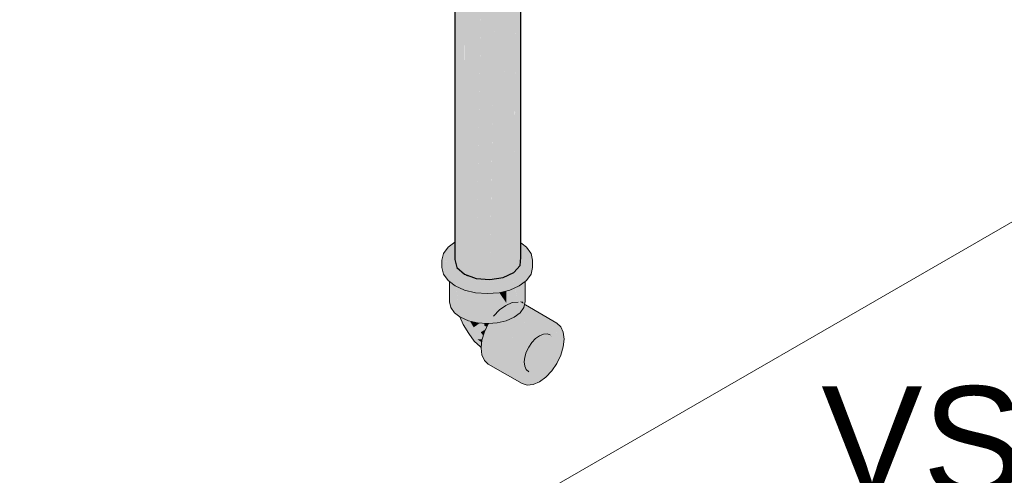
# Model space of a CAD drawing. Header units: millimetres. Extents: x 2 to 902, y -447 to 199.
# Tile 350 of 656: x 72.7 to 74.511, y 89.948 to 90.787. Entities that reach past the tile are written whole.
import ezdxf

# ---------------------------------------------------------------- set-up
doc = ezdxf.new("R2010")
doc.units = ezdxf.units.MM
doc.header["$MEASUREMENT"] = 0
doc.linetypes.add('NULL', pattern=[0])
for name, color, linetype, lineweight in [('AF-Condutos', 4, 'Continuous', 25), ('AF-Peça de utilização', 9, 'Continuous', 18), ('IFC-Parede-Contorno', 42, 'Continuous', 5), ('IFC-Viga-Contorno', 66, 'Continuous', 5), ('Textos', 7, 'Continuous', 9)]:
    doc.layers.add(name, color=color, linetype=linetype, lineweight=lineweight)
doc.styles.add('Arial', font='arial.ttf')

msp = doc.modelspace()

# ---------------------------------------------------------------- hatches: boundary and pattern name
at = {"layer": 'AF-Condutos', "linetype": 'Continuous'}
for points in [[(73.6096, 90.3854), (73.6096, 90.4001), (73.6095, 90.493), (73.609, 91.6751), (73.609, 90.4952), (73.609, 90.4008), (73.609, 90.4952), (73.609, 91.6751), (73.5929, 90.5658), (73.5892, 91.6659), (73.5903, 90.5771), (73.5907, 90.5755), (73.5903, 90.5771), (73.5909, 90.4261), (73.609, 90.3858), (73.5909, 90.4261), (73.5903, 90.5771), (73.5892, 91.6659), (73.571, 90.6616), (73.5892, 90.5819), (73.571, 90.6616), (73.5892, 90.4284), (73.5905, 90.4267), (73.5905, 90.3998), (73.5905, 90.4267), (73.5892, 90.4284), (73.571, 90.6616), (73.5674, 90.4589), (73.5892, 90.4007), (73.5674, 90.4589), (73.5666, 90.4177), (73.5646, 90.3083), (73.5892, 90.3121), (73.609, 90.3213), (73.6206, 90.3344), (73.6206, 90.3771), (73.6206, 90.3847), (73.6206, 90.4446), (73.6206, 90.3344), (73.6207, 90.4441), (73.6206, 91.6882), (73.6104, 90.489), (73.609, 91.6751), (73.6096, 90.4925), (73.6097, 90.3999), (73.6096, 90.4925), (73.609, 91.6751), (73.6095, 90.493), (73.6096, 90.4001)], [(73.5646, 90.3083), (73.5887, 91.6386), (73.5646, 91.658), (73.5646, 91.6329)], [(73.5003, 90.3454), (73.5041, 91.6468), (73.5003, 91.6485)], [(73.5004, 90.3778), (73.5004, 90.3776), (73.5042, 90.3309), (73.5181, 90.3186), (73.5192, 90.3862), (73.5192, 90.3917), (73.5181, 91.6425), (73.5181, 90.3909), (73.5181, 90.3857), (73.5181, 90.3909), (73.5181, 91.6425), (73.5178, 91.6425), (73.5048, 90.3809), (73.5048, 90.3798), (73.5042, 90.3796), (73.5048, 90.3798), (73.5048, 90.3809), (73.5042, 90.3805), (73.5013, 90.3783), (73.5042, 90.3805), (73.5048, 90.3809), (73.5042, 91.6467), (73.5041, 91.6468)], [(73.5043, 91.6458), (73.5048, 90.3798), (73.5178, 91.6407), (73.5178, 91.6425), (73.5172, 91.6427), (73.517, 91.6427), (73.5088, 91.6447), (73.5043, 91.6467)], [(73.5182, 91.6398), (73.5192, 90.3862), (73.5391, 91.6375), (73.5391, 91.6383), (73.5386, 91.6383), (73.5342, 91.6386), (73.5182, 91.6425)], [(73.5929, 90.5658), (73.6086, 91.6434), (73.5893, 91.6388)], [(73.6202, 91.6462), (73.6202, 91.6474), (73.6141, 91.6447), (73.6091, 91.6435), (73.6091, 91.6425), (73.6104, 90.489)], [(73.6219, 90.3762), (73.6219, 90.3829), (73.6219, 90.4388), (73.6219, 91.6482), (73.6218, 91.6481), (73.6207, 90.4441), (73.6206, 90.3846), (73.6206, 90.3771), (73.6206, 90.3344), (73.6219, 90.3491)], [(73.6207, 90.4441), (73.6218, 91.6481), (73.6206, 91.6476)], [(73.5391, 91.6383), (73.5181, 90.3186), (73.5395, 90.3106), (73.5395, 91.6382)], [(73.5641, 91.6363), (73.5642, 91.6368), (73.5614, 91.6366), (73.5395, 91.6382), (73.5395, 91.6349), (73.5395, 90.3106)], [(73.5642, 91.6368), (73.5395, 90.3106), (73.5646, 90.3083), (73.5646, 91.6368)], [(73.5004, 90.3778), (73.5003, 90.3454), (73.5042, 90.3309)]]:
    msp.add_hatch(color=151, dxfattribs=at).paths.add_polyline_path(points)
at = {"layer": 'AF-Peça de utilização', "linetype": 'Continuous'}
for points in [[(73.5003, 90.3774), (73.5003, 90.3775), (73.493, 90.372), (73.4881, 90.3683), (73.4805, 90.352), (73.4769, 90.3443), (73.4824, 90.3503), (73.4769, 90.3443), (73.4966, 90.3377), (73.5003, 90.3365), (73.503, 90.3356), (73.5003, 90.3454), (73.5003, 90.3613), (73.5003, 90.3614), (73.4951, 90.3643), (73.4932, 90.3712), (73.4951, 90.3643), (73.5003, 90.3614), (73.5003, 90.3615), (73.5003, 90.369), (73.5003, 90.3753)], [(73.6242, 90.3744), (73.6219, 90.3762), (73.6219, 90.3753), (73.6219, 90.3729), (73.6219, 90.3675), (73.6219, 90.3605), (73.6219, 90.3491), (73.6208, 90.3364), (73.6219, 90.3387), (73.6298, 90.3546), (73.6229, 90.3598), (73.6349, 90.3507), (73.6403, 90.3568), (73.6349, 90.3507), (73.6435, 90.3443), (73.6407, 90.3567), (73.6404, 90.3569), (73.6235, 90.3666), (73.6404, 90.3569), (73.6407, 90.3567), (73.6405, 90.357), (73.6323, 90.3683), (73.6242, 90.3744), (73.624, 90.372)], [(73.4798, 90.3567), (73.4769, 90.3443), (73.4881, 90.3683)], [(73.6298, 90.3546), (73.6219, 90.3387), (73.6208, 90.3364), (73.6206, 90.3344), (73.6214, 90.3354), (73.6219, 90.3359), (73.6214, 90.3354), (73.6206, 90.3344), (73.6123, 90.325), (73.609, 90.3213), (73.6062, 90.32), (73.6072, 90.3192), (73.612, 90.3156), (73.614, 90.3159), (73.612, 90.3156), (73.6062, 90.32), (73.5914, 90.3131), (73.592, 90.3125), (73.594, 90.3128), (73.592, 90.3125), (73.5914, 90.3131), (73.5892, 90.3121), (73.5863, 90.3116), (73.5872, 90.3111), (73.5985, 90.3052), (73.5994, 90.3051), (73.5985, 90.3052), (73.5872, 90.3111), (73.5973, 90.3053), (73.6019, 90.3026), (73.606, 90.3045), (73.6191, 90.3103), (73.6163, 90.3163), (73.6131, 90.3232), (73.6199, 90.3264), (73.6131, 90.3232), (73.6163, 90.3163), (73.6185, 90.3115), (73.619, 90.3167), (73.6185, 90.3115), (73.6193, 90.3167), (73.6185, 90.3115), (73.6219, 90.3152), (73.6217, 90.3171), (73.6207, 90.3268), (73.6219, 90.3348), (73.6227, 90.3368), (73.6219, 90.3348), (73.6207, 90.3268), (73.6217, 90.3171), (73.6219, 90.3171), (73.6219, 90.3273), (73.6259, 90.3292), (73.6267, 90.3295), (73.6259, 90.3292), (73.6219, 90.3273), (73.6219, 90.3171), (73.6217, 90.3171), (73.6219, 90.3152), (73.624, 90.3174), (73.6219, 90.3152), (73.6185, 90.3115), (73.6191, 90.3103), (73.6219, 90.3138), (73.6191, 90.3103), (73.6219, 90.3124), (73.6249, 90.3176), (73.6298, 90.3238), (73.6298, 90.331), (73.6298, 90.3238), (73.6249, 90.3176), (73.6219, 90.3124), (73.6256, 90.3177), (73.6298, 90.3183), (73.6256, 90.3177), (73.6219, 90.3124), (73.6298, 90.3183), (73.6299, 90.3184), (73.6323, 90.3202), (73.6368, 90.3343), (73.6298, 90.3448), (73.6368, 90.3343), (73.6323, 90.3202), (73.6394, 90.3355), (73.6435, 90.3443), (73.6349, 90.3507)], [(73.4769, 90.3443), (73.4769, 90.3307), (73.4798, 90.3182), (73.4881, 90.3066), (73.4798, 90.3318), (73.4881, 90.3066), (73.4906, 90.3047), (73.5013, 90.2967), (73.4906, 90.3157), (73.5013, 90.2967), (73.5186, 90.289), (73.5387, 90.2842), (73.5602, 90.2826), (73.5818, 90.2842), (73.5602, 90.2962), (73.5387, 90.2978), (73.5186, 90.3026), (73.5387, 90.2978), (73.5602, 90.2962), (73.5818, 90.2842), (73.6019, 90.289), (73.5818, 90.2978), (73.6019, 90.289), (73.6191, 90.2967), (73.6298, 90.3047), (73.6323, 90.3066), (73.6298, 90.3073), (73.6323, 90.3066), (73.6407, 90.3182), (73.6435, 90.3307), (73.6435, 90.3443), (73.6407, 90.3318), (73.6435, 90.3443), (73.6323, 90.3202), (73.6298, 90.3183), (73.6191, 90.3103), (73.6019, 90.3026), (73.5013, 90.3103), (73.4906, 90.3183), (73.4956, 90.3146), (73.5013, 90.3103), (73.5284, 90.3116), (73.5013, 90.3103), (73.5502, 90.3066), (73.5525, 90.3064), (73.6019, 90.3026), (73.5926, 90.3057), (73.5666, 90.3081), (73.5926, 90.3057), (73.5785, 90.3104), (73.565, 90.3083), (73.5646, 90.3083), (73.5633, 90.3081), (73.5646, 90.3083), (73.5568, 90.309), (73.5395, 90.3106), (73.5358, 90.3119), (73.5317, 90.3135), (73.4906, 90.3198), (73.508, 90.3171), (73.5222, 90.3149), (73.5192, 90.3182), (73.5181, 90.3186), (73.5064, 90.3229), (73.5055, 90.3233), (73.5064, 90.3229), (73.5181, 90.3186), (73.5042, 90.3309), (73.5013, 90.3335), (73.4961, 90.3268), (73.5013, 90.3335), (73.5042, 90.3309), (73.503, 90.3356), (73.4966, 90.3377), (73.4933, 90.3279), (73.4906, 90.3289), (73.4933, 90.3279), (73.4966, 90.3377), (73.4906, 90.3397), (73.4893, 90.3294), (73.4906, 90.3397), (73.4769, 90.3443), (73.4827, 90.3318), (73.4881, 90.3202)], [(73.5222, 90.3149), (73.5317, 90.3135), (73.5192, 90.3182)], [(73.4923, 90.3035), (73.4906, 90.3047), (73.4906, 90.2675), (73.493, 90.2571), (73.5, 90.2475), (73.5, 90.2977), (73.4948, 90.3016), (73.493, 90.3029)], [(73.5973, 90.3053), (73.5863, 90.3116), (73.5785, 90.3104), (73.5926, 90.3057), (73.6019, 90.3026)], [(73.6297, 90.2684), (73.6282, 90.3035), (73.6278, 90.3032), (73.6287, 90.2683), (73.6278, 90.3032), (73.6278, 90.3032), (73.6286, 90.2683), (73.6278, 90.3032), (73.6274, 90.3029), (73.6223, 90.2991), (73.6222, 90.299), (73.622, 90.2988), (73.626, 90.268), (73.6265, 90.2641), (73.6265, 90.2641), (73.6274, 90.2636), (73.6274, 90.2639), (73.6267, 90.2681), (73.6274, 90.2636), (73.6274, 90.2681), (73.6274, 90.2639), (73.6287, 90.2635), (73.6274, 90.2639), (73.6274, 90.2636), (73.6265, 90.2641), (73.6263, 90.2642), (73.6206, 90.2675), (73.626, 90.268), (73.6252, 90.2742), (73.622, 90.2988), (73.6205, 90.2977), (73.6205, 90.2722), (73.6192, 90.2716), (73.6205, 90.2676), (73.6205, 90.2675), (73.6218, 90.2656), (73.6205, 90.2675), (73.6205, 90.2676), (73.6205, 90.2675), (73.6205, 90.2676), (73.6127, 90.2918), (73.6192, 90.2716), (73.6205, 90.2722), (73.6205, 90.2973), (73.6205, 90.2977), (73.6191, 90.2967), (73.6131, 90.2921), (73.6191, 90.2967), (73.6125, 90.2937), (73.6122, 90.2936), (73.6112, 90.2932), (73.6117, 90.2911), (73.6159, 90.2702), (73.6165, 90.2672), (73.619, 90.2673), (73.6165, 90.2672), (73.6169, 90.2671), (73.6205, 90.266), (73.6169, 90.2671), (73.6165, 90.2672), (73.6165, 90.2671), (73.6159, 90.2702), (73.6147, 90.276), (73.6112, 90.2932), (73.6094, 90.2924), (73.6094, 90.2721), (73.6094, 90.2908), (73.6094, 90.2924), (73.6019, 90.289), (73.5995, 90.2885), (73.5997, 90.2881), (73.5995, 90.2885), (73.5988, 90.2883), (73.5991, 90.2878), (73.6077, 90.2708), (73.6094, 90.2675), (73.6077, 90.2708), (73.5991, 90.2878), (73.5988, 90.2883), (73.5987, 90.2883), (73.599, 90.2877), (73.6073, 90.2706), (73.599, 90.2877), (73.5987, 90.2883), (73.597, 90.2879), (73.5973, 90.287), (73.6023, 90.2669), (73.6027, 90.2657), (73.6089, 90.2673), (73.6027, 90.2657), (73.606, 90.266), (73.6094, 90.2664), (73.606, 90.266), (73.6027, 90.2657), (73.6029, 90.2647), (73.6094, 90.2391), (73.6205, 90.2475), (73.6274, 90.2571), (73.6287, 90.2628), (73.6288, 90.2634), (73.6298, 90.2675)], [(73.6298, 90.2675), (73.6298, 90.3047), (73.6282, 90.3035)], [(73.5019, 90.2962), (73.5019, 90.2964), (73.5013, 90.2967), (73.5, 90.2977), (73.5, 90.2972), (73.5096, 90.2402), (73.511, 90.2391), (73.5022, 90.296), (73.5019, 90.2964)], [(73.5, 90.2475), (73.5096, 90.2402), (73.5, 90.2977), (73.5, 90.2631)], [(73.5022, 90.2963), (73.5019, 90.2964), (73.5022, 90.296)], [(73.511, 90.2924), (73.5022, 90.2963), (73.511, 90.2391), (73.5254, 90.2328), (73.5133, 90.2914)], [(73.5135, 90.2902), (73.5254, 90.2328), (73.5254, 90.286), (73.5254, 90.2874), (73.5239, 90.2878), (73.5186, 90.289), (73.5133, 90.2914)], [(73.5254, 90.2874), (73.5254, 90.2328), (73.5422, 90.2287), (73.5277, 90.2868)], [(73.5281, 90.285), (73.5422, 90.2287), (73.5422, 90.2834), (73.5413, 90.284), (73.5387, 90.2842), (73.5277, 90.2868)], [(73.5422, 90.2834), (73.5422, 90.2839), (73.5413, 90.284)], [(73.5422, 90.2839), (73.5422, 90.2287), (73.5602, 90.2274), (73.5602, 90.2826), (73.5445, 90.2838)], [(73.595, 90.2614), (73.5949, 90.2615), (73.5881, 90.2584), (73.5942, 90.261), (73.5881, 90.2584), (73.5878, 90.2583), (73.5878, 90.2581), (73.5882, 90.2566), (73.5878, 90.2581), (73.5825, 90.2525), (73.5878, 90.2581), (73.5865, 90.2628), (73.5804, 90.2841), (73.5782, 90.284), (73.5637, 90.2828), (73.5782, 90.2507), (73.5782, 90.2494), (73.5789, 90.2487), (73.5782, 90.2494), (73.5782, 90.248), (73.5782, 90.2507), (73.5637, 90.2828), (73.5635, 90.2828), (73.5775, 90.2497), (73.5635, 90.2828), (73.5625, 90.2827), (73.5737, 90.2441), (73.5739, 90.2434), (73.5737, 90.2441), (73.5715, 90.2409), (73.5737, 90.2441), (73.5626, 90.2824), (73.5602, 90.2905), (73.5602, 90.2826), (73.5602, 90.2289), (73.5633, 90.2289), (73.5602, 90.2289), (73.5602, 90.2274), (73.5624, 90.2275), (73.5782, 90.2287), (73.595, 90.2328), (73.6094, 90.2391), (73.6029, 90.2647), (73.6023, 90.2669), (73.601, 90.2721), (73.597, 90.2879), (73.595, 90.2874), (73.595, 90.2657), (73.595, 90.2616)], [(73.5949, 90.2615), (73.5935, 90.2641), (73.5824, 90.2843), (73.5823, 90.2844), (73.5818, 90.2842), (73.5804, 90.2841), (73.5805, 90.2839), (73.5878, 90.2583), (73.5882, 90.2585)], [(73.595, 90.2657), (73.595, 90.2852), (73.595, 90.2874), (73.5829, 90.2845), (73.5823, 90.2844), (73.5831, 90.2843), (73.5823, 90.2844), (73.5824, 90.2843)], [(73.595, 90.2614), (73.595, 90.2657), (73.5823, 90.2844), (73.5935, 90.2641)], [(73.6365, 90.1842), (73.6355, 90.1822), (73.632, 90.175), (73.6701, 90.153), (73.632, 90.175), (73.6313, 90.1726), (73.6634, 90.1459), (73.631, 90.1728), (73.6297, 90.1703), (73.6292, 90.1656), (73.6289, 90.1624), (73.6562, 90.1407), (73.6284, 90.1628), (73.6278, 90.1608), (73.6283, 90.1568), (73.6288, 90.1526), (73.6292, 90.149), (73.649, 90.1376), (73.6292, 90.149), (73.6313, 90.1444), (73.632, 90.1428), (73.6329, 90.1409), (73.6422, 90.1369), (73.6329, 90.1409), (73.6365, 90.1387), (73.632, 90.1428), (73.6292, 90.149), (73.6283, 90.1568), (73.6292, 90.1656), (73.632, 90.175), (73.6365, 90.1842), (73.6422, 90.1927), (73.649, 90.1998), (73.6562, 90.2051), (73.6545, 90.2194), (73.6559, 90.2072), (73.6562, 90.2051), (73.6562, 90.2074), (73.6562, 90.2184), (73.6562, 90.2051), (73.6634, 90.2081), (73.6611, 90.2156), (73.6628, 90.2099), (73.6634, 90.2081), (73.6639, 90.2107), (73.6645, 90.2136), (73.6634, 90.2081), (73.6701, 90.2088), (73.6663, 90.2125), (73.6686, 90.2103), (73.6695, 90.2107), (73.6686, 90.2103), (73.6701, 90.2088), (73.671, 90.2098), (73.6883, 90.2284), (73.6282, 90.2606), (73.6789, 90.2313), (73.6706, 90.2101), (73.6711, 90.2114), (73.6789, 90.2313), (73.63, 90.2546), (73.6284, 90.2535), (73.63, 90.2546), (73.6267, 90.2562), (73.6256, 90.2547), (73.6281, 90.2532), (73.6679, 90.2303), (73.6562, 90.2253), (73.6679, 90.2303), (73.6338, 90.25), (73.6281, 90.2532), (73.6227, 90.2491), (73.6275, 90.2471), (73.6227, 90.2491), (73.6219, 90.2495), (73.6205, 90.2475), (73.6247, 90.2459), (73.6231, 90.2452), (73.6247, 90.2459), (73.6205, 90.2475), (73.6193, 90.2466), (73.6196, 90.2463), (73.6223, 90.2448), (73.6197, 90.2437), (73.6223, 90.2448), (73.6193, 90.2466), (73.6205, 90.2475), (73.6219, 90.2495), (73.6227, 90.2491), (73.6281, 90.2532), (73.6256, 90.2547), (73.6267, 90.2562), (73.606, 90.266), (73.5942, 90.261), (73.6172, 90.245), (73.6193, 90.2435), (73.6509, 90.2214), (73.6193, 90.2435), (73.6161, 90.2421), (73.6193, 90.2435), (73.6172, 90.245), (73.5942, 90.261), (73.6146, 90.243), (73.5942, 90.261), (73.5825, 90.2525), (73.6094, 90.2391), (73.6158, 90.242), (73.6167, 90.2412), (73.6444, 90.2167), (73.6196, 90.2386), (73.6158, 90.242), (73.6094, 90.2391), (73.6127, 90.237), (73.6094, 90.2391), (73.5825, 90.2525), (73.6072, 90.2382), (73.6077, 90.2379), (73.6103, 90.2364), (73.6027, 90.2346), (73.6103, 90.2364), (73.6072, 90.2382), (73.5825, 90.2525), (73.6009, 90.2354), (73.5825, 90.2525), (73.5715, 90.2409), (73.5884, 90.2312), (73.5897, 90.2304), (73.595, 90.2328), (73.5897, 90.2304), (73.5909, 90.2297), (73.5985, 90.2303), (73.5909, 90.2297), (73.6335, 90.2051), (73.6058, 90.2308), (73.6019, 90.2344), (73.6335, 90.2051), (73.5909, 90.2297), (73.5846, 90.2292), (73.5909, 90.2297), (73.5884, 90.2312), (73.5832, 90.2299), (73.584, 90.2292), (73.5832, 90.2299), (73.5884, 90.2312), (73.5715, 90.2409), (73.5688, 90.228), (73.5782, 90.2287), (73.5688, 90.228), (73.5624, 90.2275), (73.5621, 90.2272), (73.5649, 90.2256), (73.6241, 90.1914), (73.5621, 90.2272), (73.6169, 90.1764), (73.5621, 90.2272), (73.5549, 90.2121), (73.5504, 90.1969), (73.6123, 90.1611), (73.5504, 90.1969), (73.5489, 90.1833), (73.5508, 90.1818), (73.5489, 90.1833), (73.5488, 90.1824), (73.5528, 90.1801), (73.5488, 90.1824), (73.5504, 90.1698), (73.579, 90.1588), (73.6108, 90.1467), (73.6123, 90.134), (73.6169, 90.124), (73.6123, 90.134), (73.6108, 90.1467), (73.5504, 90.1698), (73.5549, 90.1597), (73.5621, 90.153), (73.6241, 90.1173), (73.6335, 90.1144), (73.6444, 90.1155), (73.6562, 90.1205), (73.6679, 90.129), (73.6789, 90.1406), (73.6883, 90.1543), (73.6955, 90.1694), (73.7, 90.1846), (73.7015, 90.1991), (73.7, 90.2117), (73.6831, 90.1967), (73.6601, 90.2067), (73.6596, 90.2065), (73.6562, 90.2051), (73.684, 90.189), (73.6562, 90.2051), (73.6533, 90.203), (73.6489, 90.1998), (73.6831, 90.1801), (73.6489, 90.1998), (73.647, 90.1977), (73.6422, 90.1927), (73.6803, 90.1707), (73.6422, 90.1927), (73.6409, 90.1907), (73.6365, 90.1842), (73.6759, 90.1615)], [(73.6307, 90.2617), (73.6287, 90.2628), (73.6169, 90.2671), (73.606, 90.266), (73.6267, 90.2562), (73.6274, 90.2571), (73.6267, 90.2562), (73.6271, 90.256), (73.63, 90.2546), (73.631, 90.2554), (73.63, 90.2546), (73.6789, 90.2313), (73.6337, 90.2574), (73.6294, 90.2599), (73.6282, 90.2606), (73.6283, 90.2609), (73.6282, 90.2606), (73.6294, 90.2599), (73.6296, 90.2602), (73.6294, 90.2599), (73.6883, 90.2284)], [(73.6265, 90.2641), (73.626, 90.268), (73.6206, 90.2675)], [(73.5096, 90.2402), (73.5098, 90.2397), (73.51, 90.2396), (73.511, 90.2391)], [(73.5098, 90.2397), (73.5157, 90.2259), (73.5264, 90.2093), (73.5362, 90.1953), (73.5476, 90.1844), (73.549, 90.1837), (73.5491, 90.1848), (73.55, 90.1932), (73.5422, 90.1984), (73.5508, 90.1983), (73.553, 90.2055), (73.5481, 90.2115), (73.5332, 90.2099), (73.5481, 90.2115), (73.5573, 90.2171), (73.5597, 90.2222), (73.5552, 90.223), (73.5545, 90.2278), (73.5467, 90.2284), (73.5352, 90.2206), (73.525, 90.2203), (73.5352, 90.2206), (73.5296, 90.23), (73.5231, 90.2333), (73.5296, 90.23), (73.5293, 90.2311), (73.5282, 90.2315), (73.5293, 90.2311), (73.529, 90.2319), (73.5283, 90.2321), (73.5275, 90.2323), (73.5254, 90.2328), (73.5157, 90.2371), (73.5157, 90.2351), (73.5158, 90.2303), (73.5157, 90.2356), (73.5157, 90.2371), (73.5148, 90.2375), (73.5127, 90.2384), (73.5124, 90.2385), (73.5111, 90.2391), (73.513, 90.2377), (73.5111, 90.2391), (73.511, 90.2391), (73.51, 90.2396)], [(73.5352, 90.2206), (73.5459, 90.2279), (73.5467, 90.2284), (73.5422, 90.2287), (73.5342, 90.2307), (73.5344, 90.2293), (73.5342, 90.2307), (73.5318, 90.2312), (73.529, 90.2319), (73.5296, 90.23), (73.5298, 90.2297)], [(73.5552, 90.223), (73.5609, 90.2273), (73.5611, 90.2274), (73.561, 90.2274), (73.5602, 90.2274), (73.56, 90.2274), (73.5599, 90.2274), (73.56, 90.2274), (73.5545, 90.2278), (73.5546, 90.227)], [(73.5588, 90.2223), (73.5597, 90.2222), (73.5621, 90.2272), (73.5624, 90.2275), (73.5623, 90.2275), (73.5611, 90.2274), (73.5552, 90.223)], [(73.6705, 90.2088), (73.6803, 90.2029), (73.6955, 90.2218), (73.6883, 90.2284), (73.6701, 90.2088), (73.6759, 90.207)], [(73.5481, 90.2115), (73.5522, 90.2064), (73.5542, 90.2107), (73.5549, 90.2121), (73.5573, 90.2171), (73.5562, 90.2164)], [(73.5522, 90.2064), (73.553, 90.2055), (73.5545, 90.2106), (73.5549, 90.2121), (73.5542, 90.2107)], [(73.6591, 90.2072), (73.6831, 90.1967), (73.6873, 90.2004), (73.7, 90.2117), (73.6818, 90.2036), (73.7, 90.2117), (73.6955, 90.2218), (73.6812, 90.204), (73.6803, 90.2029), (73.6701, 90.2088), (73.6656, 90.2084), (73.6634, 90.2081)], [(73.5494, 90.1936), (73.5504, 90.1969), (73.5508, 90.1983), (73.5505, 90.1983), (73.5422, 90.1984)], [(73.55, 90.1932), (73.5504, 90.1969), (73.5494, 90.1936)], [(73.6803, 90.2029), (73.6711, 90.2085), (73.6701, 90.2088)], [(73.5476, 90.1844), (73.5487, 90.1835), (73.5487, 90.1839)], [(73.549, 90.1837), (73.5487, 90.1839), (73.5487, 90.1835)], [(73.5489, 90.1834), (73.549, 90.1837), (73.5487, 90.1835)]]:
    msp.add_hatch(color=161, dxfattribs=at).paths.add_polyline_path(points)

# ---------------------------------------------------------------- linework, layer by layer
at = {"layer": 'AF-Condutos'}
for p, q in [((73.5003, 91.6485), (73.5003, 90.3454)), ((73.6219, 90.4388), (73.6219, 91.6482)), ((73.6219, 90.3829), (73.6219, 90.4388)), ((73.6219, 90.3762), (73.6219, 90.3829)), ((73.6219, 90.3491), (73.6219, 90.3762)), ((73.5003, 90.3454), (73.5042, 90.3309)), ((73.6206, 90.3344), (73.6219, 90.3491)), ((73.5042, 90.3309), (73.5181, 90.3186)), ((73.5181, 90.3186), (73.5395, 90.3106)), ((73.5892, 90.3121), (73.609, 90.3213)), ((73.609, 90.3213), (73.6206, 90.3344)), ((73.5395, 90.3106), (73.5646, 90.3083)), ((73.5646, 90.3083), (73.5892, 90.3121))]:
    msp.add_line(p, q, dxfattribs=at)
at = {"layer": 'AF-Peça de utilização'}
for p, q in [((73.5003, 90.3775), (73.493, 90.372)), ((73.6242, 90.3744), (73.6219, 90.3762)), ((73.6323, 90.3683), (73.6242, 90.3744)), ((73.4798, 90.3567), (73.4769, 90.3443)), ((73.4881, 90.3683), (73.4798, 90.3567)), ((73.493, 90.372), (73.4881, 90.3683)), ((73.6405, 90.357), (73.6323, 90.3683)), ((73.6407, 90.3567), (73.6405, 90.357)), ((73.6435, 90.3443), (73.6407, 90.3567)), ((73.4769, 90.3443), (73.4769, 90.3307)), ((73.6435, 90.3307), (73.6435, 90.3443)), ((73.4769, 90.3307), (73.4798, 90.3182)), ((73.4798, 90.3182), (73.4881, 90.3066)), ((73.6323, 90.3066), (73.6407, 90.3182)), ((73.6407, 90.3182), (73.6435, 90.3307)), ((73.4881, 90.3066), (73.4906, 90.3047)), ((73.4906, 90.3047), (73.5013, 90.2967)), ((73.4906, 90.3047), (73.4906, 90.2675)), ((73.6191, 90.2967), (73.6298, 90.3047)), ((73.6298, 90.3047), (73.6323, 90.3066)), ((73.6298, 90.2675), (73.6298, 90.3047)), ((73.5013, 90.2967), (73.5186, 90.289)), ((73.5186, 90.289), (73.5387, 90.2842)), ((73.5387, 90.2842), (73.5602, 90.2826)), ((73.5602, 90.2826), (73.5818, 90.2842)), ((73.5818, 90.2842), (73.6019, 90.289)), ((73.6019, 90.289), (73.6191, 90.2967)), ((73.4906, 90.2675), (73.493, 90.2571)), ((73.606, 90.266), (73.5942, 90.261)), ((73.6169, 90.2671), (73.606, 90.266)), ((73.6287, 90.2628), (73.6288, 90.2634)), ((73.6288, 90.2634), (73.6298, 90.2675)), ((73.493, 90.2571), (73.5, 90.2475)), ((73.5, 90.2475), (73.5096, 90.2402)), ((73.5825, 90.2525), (73.5715, 90.2409)), ((73.5942, 90.261), (73.5825, 90.2525)), ((73.6094, 90.2391), (73.6205, 90.2475)), ((73.6205, 90.2475), (73.6274, 90.2571)), ((73.6274, 90.2571), (73.6287, 90.2628)), ((73.6307, 90.2617), (73.6287, 90.2628)), ((73.6883, 90.2284), (73.6307, 90.2617)), ((73.5096, 90.2402), (73.511, 90.2391)), ((73.5096, 90.2402), (73.5098, 90.2397)), ((73.5098, 90.2397), (73.5157, 90.2259)), ((73.511, 90.2391), (73.5254, 90.2328)), ((73.5254, 90.2328), (73.5422, 90.2287)), ((73.5422, 90.2287), (73.5602, 90.2274)), ((73.5602, 90.2274), (73.5624, 90.2275)), ((73.5624, 90.2275), (73.5621, 90.2272)), ((73.5624, 90.2275), (73.5782, 90.2287)), ((73.5782, 90.2287), (73.595, 90.2328)), ((73.595, 90.2328), (73.6094, 90.2391)), ((73.6955, 90.2218), (73.6883, 90.2284)), ((73.5157, 90.2259), (73.5264, 90.2093)), ((73.5264, 90.2093), (73.5362, 90.1953)), ((73.5549, 90.2121), (73.5504, 90.1969)), ((73.5621, 90.2272), (73.5549, 90.2121)), ((73.7, 90.2117), (73.6955, 90.2218)), ((73.7015, 90.1991), (73.7, 90.2117)), ((73.5362, 90.1953), (73.5476, 90.1844)), ((73.5504, 90.1969), (73.5489, 90.1833)), ((73.6365, 90.1842), (73.6422, 90.1927)), ((73.6422, 90.1927), (73.649, 90.1998)), ((73.649, 90.1998), (73.6562, 90.2051)), ((73.6562, 90.2051), (73.6634, 90.2081)), ((73.6634, 90.2081), (73.6701, 90.2088)), ((73.6701, 90.2088), (73.6759, 90.207)), ((73.7, 90.1846), (73.7015, 90.1991)), ((73.5476, 90.1844), (73.5487, 90.1835)), ((73.5489, 90.1833), (73.5488, 90.1824)), ((73.5488, 90.1824), (73.5504, 90.1698)), ((73.6292, 90.1656), (73.632, 90.175)), ((73.632, 90.175), (73.6365, 90.1842)), ((73.6955, 90.1694), (73.7, 90.1846)), ((73.5504, 90.1698), (73.5549, 90.1597)), ((73.5549, 90.1597), (73.5621, 90.153)), ((73.6283, 90.1568), (73.6292, 90.1656)), ((73.6292, 90.149), (73.6283, 90.1568)), ((73.6883, 90.1543), (73.6955, 90.1694)), ((73.5621, 90.153), (73.6241, 90.1173)), ((73.632, 90.1428), (73.6292, 90.149)), ((73.6365, 90.1387), (73.632, 90.1428)), ((73.6679, 90.129), (73.6789, 90.1406)), ((73.6789, 90.1406), (73.6883, 90.1543)), ((73.6444, 90.1155), (73.6562, 90.1205)), ((73.6562, 90.1205), (73.6679, 90.129)), ((73.6241, 90.1173), (73.6335, 90.1144)), ((73.6335, 90.1144), (73.6444, 90.1155))]:
    msp.add_line(p, q, dxfattribs=at)
at = {"layer": 'IFC-Parede-Contorno', "color": 7, "lineweight": 5}
msp.add_line((66.543, 85.8062), (82.014, 94.7384), dxfattribs=at)
at = {"layer": 'IFC-Viga-Contorno', "lineweight": 5}
msp.add_line((68.0063, 86.651), (80.6195, 93.9332), dxfattribs=at)

# ---------------------------------------------------------------- texts
at = {"layer": 'Textos', "linetype": 'NULL', "insert": (74.1744, 89.9092), "char_height": 0.2, "width": 0.745732, "attachment_point": 7, "line_spacing_factor": 0.6, "style": 'Arial'}
msp.add_mtext('VS', dxfattribs=at)

doc.saveas('drawing.dxf')
